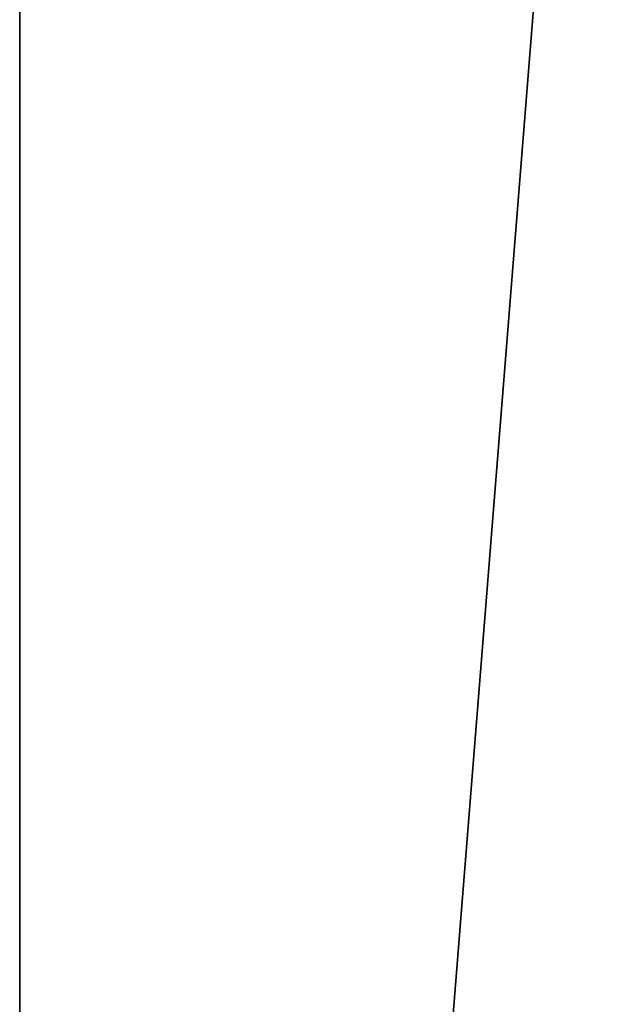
# Model space of a CAD drawing. Header units: millimetres. Extents: x -20851 to -17632, y 368 to 3070.
# Tile 36 of 656: x -20817 to -20663, y 1776 to 2031. Entities that reach past the tile are written whole.
import ezdxf

# ---------------------------------------------------------------- set-up
doc = ezdxf.new("R2010")
doc.units = ezdxf.units.MM
doc.layers.add('A-WALL', color=113, linetype='Continuous', lineweight=25)

msp = doc.modelspace()

# ---------------------------------------------------------------- meshes
at = {"layer": 'A-WALL'}
mesh = msp.add_polyface(dxfattribs=at)
corners = [(-20816.54, 369.03, -512.42), (-20816.54, 3069.53, -512.42), (-20616.54, 3069.53, -512.42), (-20616.54, 2869.53, -512.42), (-20616.54, 369.03, -512.42)]
mesh.append_faces([[corners[k] for k in face] for face in [(3, 0, 1, 2)]], dxfattribs={"vtx0": -1})
mesh.append_faces([[corners[k] for k in face] for face in [(3, 4, 0)]], dxfattribs={"vtx2": -1})
mesh = msp.add_polyface(dxfattribs=at)
corners = [(-20816.54, 369.03, -512.42), (-20816.54, 369.03, 2500), (-20816.54, 3069.53, 2500), (-20816.54, 3069.53, -512.42)]
mesh.append_faces([[corners[k] for k in face] for face in [(2, 3, 0, 1)]])
mesh = msp.add_polyface(dxfattribs=at)
corners = [(-20816.54, 3069.53, 2500), (-20816.54, 369.03, 2500), (-20615.54, 369.03, 2500), (-20615.54, 2868.53, 2500), (-20615.54, 3069.53, 2500)]
mesh.append_faces([[corners[k] for k in face] for face in [(3, 0, 1, 2)]], dxfattribs={"vtx0": -1})
mesh.append_faces([[corners[k] for k in face] for face in [(3, 4, 0)]], dxfattribs={"vtx2": -1})

doc.saveas('drawing.dxf')
